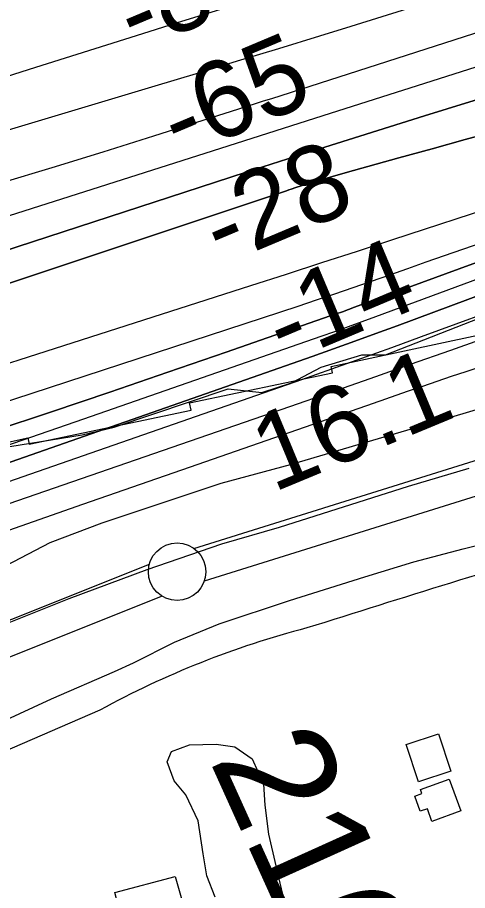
# Model space of a CAD drawing. Extents: x 3508733 to 3546731, y 546897 to 572481.
# Drawn here: x 3539830 to 3540221, y 562947 to 563707 of the extents above; entities that cross this region are included whole.
import ezdxf

# ---------------------------------------------------------------- set-up
doc = ezdxf.new("R2010")
doc.units = 0
for name, color, linetype in [('V-BLDG-OTLN', 7, 'Continuous'), ('V-FLOD-BASE', 7, 'Continuous'), ('V-LEVE-TOET', 7, 'Continuous'), ('V-RIVR-EDGE', 7, 'Continuous'), ('V-RIVR-RANG', 7, 'Continuous'), ('V-ROAD-CNTR', 7, 'Continuous'), ('V-RRAP-RVMT', 7, 'Continuous'), ('V-SITE-VEGE', 7, 'Continuous'), ('V-SURV-IDEN', 7, 'Continuous'), ('V-SURV-LINE', 7, 'Continuous'), ('V-TOPO-DPTH', 7, 'Continuous'), ('V-TOPO-MAJR', 7, 'Continuous'), ('V-TOPO-MINR', 7, 'Continuous'), ('V-TOPO-WATR', 7, 'Continuous')]:
    doc.layers.add(name, color=color, linetype=linetype)

msp = doc.modelspace()

# ---------------------------------------------------------------- linework, layer by layer
at = {"layer": 'V-BLDG-OTLN'}
for points in [[(3540196.075, 563083.779), (3540206.759, 563051.236), (3540178.562, 563041.981), (3540167.884, 563074.526)], [(3540205.301, 563044.353), (3540215.344, 563016.648), (3540190.2970000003, 563007.567), (3540186.279, 563018.649), (3540180.131, 563016.4180000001), (3540175.345, 563029.626), (3540181.5670000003, 563031.883), (3540180.328, 563035.301)], [(3539914.327, 562945.846), (3539966.912, 562959.758), (3539978.876, 562918.233), (3539926.058, 562901.507)]]:
    msp.add_lwpolyline(points, close=True, dxfattribs=at)
at = {"layer": 'V-FLOD-BASE'}
msp.add_lwpolyline([(3538906.275, 562815.526), (3539020.717, 562859.9940000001), (3539122.153, 562900.51), (3539191.392, 562929.776), (3539241.416, 562949.019), (3539287.33, 562966.941), (3539342.843, 562988.85), (3539414.107, 563016.05), (3539495.642, 563046.546), (3539550.4960000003, 563070.51), (3539626.5870000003, 563102.432), (3539697.86, 563130.314), (3539794.503, 563169.517), (3539874.69, 563201.394), (3539942.52, 563226.582), (3540007.591, 563249.069), (3540057.562, 563263.536), (3540169.862, 563299.157), (3540222.578, 563314.955)], dxfattribs=at)
at = {"layer": 'V-LEVE-TOET'}
for points in [[(3540236.597, 563367.892), (3540192.7800000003, 563354.725), (3540138.7, 563338.939), (3540066.819, 563317.89), (3540006.592, 563301.49), (3539955.2260000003, 563284.309), (3539903.1780000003, 563267.137), (3539857.952, 563249.89), (3539819.519, 563229.838), (3539784.544, 563213.843), (3539737.9020000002, 563191.836), (3539683.702, 563165.134), (3539613.796, 563137.238), (3539491.7660000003, 563085.35), (3539436.261, 563064.12), (3539362.957, 563037.627), (3539267.032, 563001.828), (3539168.386, 562966.742), (3539118.325, 562944.087), (3539066.1950000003, 562919.411), (3539029.839, 562902.066), (3538999.676, 562889.43), (3538948.949, 562868.149)], [(3539477.2800000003, 562946.303), (3539502.665, 562958.99), (3539525.345, 562973.754), (3539547.9590000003, 562982.379), (3539571.951, 562992.35), (3539651.485, 563026.966), (3539706.306, 563048.201), (3539761.833, 563071.477), (3539815.988, 563094.085), (3539859.1950000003, 563114.083), (3539914.049, 563138.049), (3539930.504, 563145.375), (3539966.187, 563163.409), (3540005.256, 563179.359), (3540066.211, 563199.845), (3540131.944, 563220.28), (3540174.395, 563233.463), (3540217.505, 563244.5920000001), (3540284.565, 563261.601)]]:
    msp.add_lwpolyline(points, dxfattribs=at)
at = {"layer": 'V-RIVR-EDGE'}
msp.add_lwpolyline([(3538990.169979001, 563008.0727801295), (3539083.301681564, 563040.8604569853), (3539235.911374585, 563092.1111874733), (3539309.2086685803, 563115.3426829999), (3539401.784580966, 563166.1415331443), (3539527.396069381, 563224.062615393), (3539647.566056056, 563266.3886604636), (3539697.438879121, 563284.8754649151), (3539761.1443655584, 563313.5336179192), (3539823.028101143, 563333.791702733), (3539886.087247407, 563343.8413283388), (3539913.718432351, 563350.3765973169), (3540012.8548489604, 563383.7497528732), (3540042.2632519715, 563380.6754011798), (3540068.0979213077, 563389.0160923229), (3540093.9459504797, 563402.759690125), (3540129.391724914, 563413.4779222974), (3540149.8027056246, 563413.4274518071), (3540238.136277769, 563448.0279729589)], dxfattribs=at)
at = {"layer": 'V-ROAD-CNTR'}
msp.add_lwpolyline([(3539901.389158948, 563104.3597649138), (3539646.145669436, 562993.95198573), (3539450.4200608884, 562906.551160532)], dxfattribs=at)
for centre, radius, start, end in [((3548015.1883788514, 538021.4785019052), 26375.84478960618, 106.93626621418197, 107.50539399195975), ((3540280.028378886, 562412.8924628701), 788.3493443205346, 104.58925447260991, 118.70458780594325)]:
    msp.add_arc(centre, radius, start, end, dxfattribs=at)
at = {"layer": 'V-RRAP-RVMT'}
for p, q in [((3540102.543000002, 563403.3710000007), (3540230.329000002, 563430.4260000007)), ((3540103.6930000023, 563397.9010000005), (3540102.5430000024, 563403.3710000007)), ((3539979.4100000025, 563371.6090000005), (3540103.6930000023, 563397.9010000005)), ((3539980.707000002, 563365.3680000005), (3539979.4100000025, 563371.6090000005)), ((3539839.9350000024, 563335.6060000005), (3539980.707000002, 563365.3680000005)), ((3539727.7250000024, 563317.5930000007), (3539838.7610000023, 563341.1160000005)), ((3539838.7610000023, 563341.1160000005), (3539839.9350000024, 563335.6060000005))]:
    msp.add_line(p, q, dxfattribs=at)
at = {"layer": 'V-SITE-VEGE'}
msp.add_lwpolyline([(3540001.756, 562941.603), (3539994.451, 562960.107), (3539991.25, 562979.247), (3539986.788, 563007.956), (3539976.1180000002, 563030.59), (3539966.017, 563042.985), (3539960.055, 563059.426), (3539963.563, 563068.259), (3539979.323, 563074.227), (3540002.529, 563074.657), (3540018.882, 563072.433), (3540033.781, 563062.031), (3540043.775, 563040.087), (3540044.9390000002, 563021.651), (3540048.074, 562996.368), (3540061.761, 562937.533)], dxfattribs=at)
at = {"layer": 'V-SURV-LINE'}
for points in [[(3539983.201698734, 563245.066067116), (3541175.6204456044, 563617.879641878)], [(3541184.5768279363, 563589.247784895), (3539992.159036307, 563216.4345087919)], [(3538035.4169478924, 562468.7191429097), (3539944.468774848, 563231.2975421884)], [(3539955.616285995, 563203.4455510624), (3538046.5646185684, 562440.8672155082)]]:
    msp.add_lwpolyline(points, dxfattribs=at)
msp.add_circle((3539968.603840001, 563224.7855799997), 25, dxfattribs=at)
at = {"layer": 'V-TOPO-DPTH'}
for points in [[(3538963.5066490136, 563132.9770696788), (3539128.2754019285, 563184.9971266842), (3539292.9906184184, 563237.1857036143), (3539457.62553027, 563289.6270604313), (3539622.206905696, 563342.236937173), (3540032.7063088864, 563473.8040053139), (3540063.6198306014, 563483.7371042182), (3540094.523525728, 563493.7006053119), (3540125.4124809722, 563503.7097096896), (3540156.291609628, 563513.7492162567), (3540252.324786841, 563545.0501683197), (3540331.2164356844, 563570.7528085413), (3540410.112486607, 563596.4419232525), (3540489.0151406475, 563622.1107496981), (3540567.9221967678, 563647.766050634), (3540873.294941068, 563747.0094470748), (3540893.880160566, 563753.6257091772), (3540914.49331991, 563760.1527288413), (3540935.148389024, 563766.5458848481), (3540955.8313979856, 563772.8497984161), (3541801.1821798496, 564027.5078627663)], [(3538963.5066490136, 563132.9770696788), (3539128.2754019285, 563184.9971266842), (3539292.9906184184, 563237.1857036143), (3539457.62553027, 563289.6270604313), (3539622.206905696, 563342.236937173), (3540032.7063088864, 563473.8040053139), (3540063.6198306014, 563483.7371042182), (3540094.523525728, 563493.7006053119), (3540125.4124809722, 563503.7097096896), (3540156.291609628, 563513.7492162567), (3540252.324786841, 563545.0501683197), (3540331.2164356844, 563570.7528085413), (3540410.112486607, 563596.4419232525), (3540489.0151406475, 563622.1107496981), (3540567.9221967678, 563647.766050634), (3540873.294941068, 563747.0094470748), (3540893.880160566, 563753.6257091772), (3540914.49331991, 563760.1527288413), (3540935.148389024, 563766.5458848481), (3540955.8313979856, 563772.8497984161), (3541801.1821798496, 564027.5078627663)], [(3541167.9972574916, 563914.2357765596), (3541075.713039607, 563886.6429756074), (3540970.0778805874, 563854.8391175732), (3540930.6494354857, 563843.0179900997), (3540891.2029321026, 563831.2576906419), (3540851.729341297, 563819.5886332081), (3540812.237692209, 563807.98040379), (3540436.4921261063, 563698.0050232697), (3540373.1704868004, 563679.2649429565), (3540309.925696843, 563660.2717283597), (3540246.7961809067, 563640.8988123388), (3540183.743514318, 563621.2727620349), (3540086.8071701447, 563590.7801549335), (3540072.2872936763, 563586.1887461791), (3540057.77671862, 563581.5682774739), (3540043.280095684, 563576.9042188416), (3540028.7927741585, 563572.2111002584), (3539418.31433084, 563373.4345312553), (3539282.7725442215, 563329.7833709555), (3539147.047697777, 563286.7156211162), (3539011.0482615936, 563244.522986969), (3538874.8657655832, 563202.9137632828)], [(3541167.9972574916, 563914.2357765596), (3541075.713039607, 563886.6429756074), (3540970.0778805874, 563854.8391175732), (3540930.6494354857, 563843.0179900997), (3540891.2029321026, 563831.2576906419), (3540851.729341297, 563819.5886332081), (3540812.237692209, 563807.98040379), (3540436.4921261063, 563698.0050232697), (3540373.1704868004, 563679.2649429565), (3540309.925696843, 563660.2717283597), (3540246.7961809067, 563640.8988123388), (3540183.743514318, 563621.2727620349), (3540086.8071701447, 563590.7801549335), (3540072.2872936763, 563586.1887461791), (3540057.77671862, 563581.5682774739), (3540043.280095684, 563576.9042188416), (3540028.7927741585, 563572.2111002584), (3539418.31433084, 563373.4345312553), (3539282.7725442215, 563329.7833709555), (3539147.047697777, 563286.7156211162), (3539011.0482615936, 563244.522986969), (3538874.8657655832, 563202.9137632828)], [(3538939.475530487, 562979.227252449), (3540066.515785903, 563368.5087954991), (3540101.601753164, 563380.6741869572), (3540136.6683103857, 563392.8950615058), (3540171.705752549, 563405.1991606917), (3540206.7237846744, 563417.5587429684), (3540286.561597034, 563445.8440577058), (3540361.56021537, 563472.1657976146), (3540436.6604758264, 563498.1914113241), (3540511.913199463, 563523.7728357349), (3540587.26756522, 563549.0581339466), (3540901.217387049, 563653.3736543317), (3540923.0247484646, 563660.4585625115), (3540944.8920202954, 563667.348821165), (3540966.849157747, 563673.9471055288), (3540988.8662056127, 563680.3507403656), (3541540.999713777, 563836.9559427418)], [(3541150.6174283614, 563808.585642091), (3540941.141902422, 563744.7819368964), (3540931.338362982, 563741.7280360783), (3540921.56177861, 563738.5918968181), (3540911.8256268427, 563735.3323998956), (3540902.1164301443, 563731.9906645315), (3540443.415730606, 563570.8632718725), (3540388.0953986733, 563551.2933262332), (3540332.833645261, 563531.5604708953), (3540277.6597596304, 563511.5832510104), (3540222.5444525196, 563491.4431214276), (3540122.9414786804, 563454.7963660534), (3540117.666570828, 563452.8714619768), (3540112.3849653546, 563450.9652708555), (3540107.093313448, 563449.0871491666), (3540101.7949639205, 563447.2277404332), (3540011.2498341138, 563415.7214623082), (3539960.628747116, 563398.2564652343), (3539909.947465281, 563380.9694768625), (3539859.1758911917, 563363.9495015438), (3539808.3441222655, 563347.1075349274), (3538662.074006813, 562970.6618021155)], [(3538662.074006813, 562970.6618021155), (3539808.3441222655, 563347.1075349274), (3539859.1758911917, 563363.9495015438), (3539909.947465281, 563380.9694768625), (3539960.628747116, 563398.2564652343), (3540011.2498341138, 563415.7214623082), (3540101.7949639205, 563447.2277404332), (3540107.093313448, 563449.0871491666), (3540112.3849653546, 563450.9652708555), (3540117.666570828, 563452.8714619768), (3540122.9414786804, 563454.7963660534), (3540222.5444525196, 563491.4431214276), (3540277.6597596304, 563511.5832510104), (3540332.833645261, 563531.5604708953), (3540388.0953986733, 563551.2933262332), (3540443.415730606, 563570.8632718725), (3540902.1164301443, 563731.9906645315), (3540911.8256268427, 563735.3323998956), (3540921.56177861, 563738.5918968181), (3540931.338362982, 563741.7280360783), (3540941.141902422, 563744.7819368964), (3541150.6174283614, 563808.585642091)], [(3540788.6266014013, 563672.8108916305), (3540159.978440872, 563438.7676309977), (3540141.571564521, 563431.9780883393), (3540123.137854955, 563425.2629028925), (3540104.6638955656, 563418.659253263), (3540086.1631029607, 563412.1299608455), (3539760.054984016, 563298.1470997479), (3539578.505501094, 563235.5012803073), (3539396.632363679, 563173.8224696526), (3539214.2737445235, 563113.5941721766), (3539031.591470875, 563054.3328834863), (3538704.1744754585, 562949.5596068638)], [(3540788.6266014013, 563672.8108916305), (3540159.978440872, 563438.7676309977), (3540141.571564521, 563431.9780883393), (3540123.137854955, 563425.2629028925), (3540104.6638955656, 563418.659253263), (3540086.1631029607, 563412.1299608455), (3539760.054984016, 563298.1470997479), (3539578.505501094, 563235.5012803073), (3539396.632363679, 563173.8224696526), (3539214.2737445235, 563113.5941721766), (3539031.591470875, 563054.3328834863), (3538704.1744754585, 562949.5596068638)], [(3540248.09226859, 563608.6029390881), (3540219.213814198, 563600.6873628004), (3540190.3423640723, 563592.7462770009), (3540161.4755834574, 563584.7881848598), (3540121.8999862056, 563573.8590373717), (3540112.838429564, 563571.3055667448), (3540103.795432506, 563568.6891820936), (3540094.7802748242, 563565.9784264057), (3540085.783676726, 563563.2047566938), (3540071.9783814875, 563558.8694217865), (3540067.82419162, 563557.5449023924), (3540065.7517882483, 563556.8681472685), (3540063.6817306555, 563556.1841444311), (3538720.906198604, 563108.5882406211)], [(3538720.906198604, 563108.5882406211), (3540063.6817306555, 563556.1841444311), (3540065.7517882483, 563556.8681472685), (3540067.82419162, 563557.5449023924), (3540071.9783814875, 563558.8694217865), (3540085.783676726, 563563.2047566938), (3540094.7802748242, 563565.9784264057), (3540103.795432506, 563568.6891820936), (3540112.838429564, 563571.3055667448), (3540121.8999862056, 563573.8590373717), (3540161.4755834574, 563584.7881848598), (3540190.3423640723, 563592.7462770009), (3540219.213814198, 563600.6873628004), (3540248.09226859, 563608.6029390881)]]:
    msp.add_lwpolyline(points, dxfattribs=at)
at = {"layer": 'V-TOPO-MAJR'}
msp.add_lwpolyline([(3538598.334211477, 563168.0223843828), (3539272.2983081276, 563365.9129535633), (3539401.9522994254, 563404.4631689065), (3539531.4262419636, 563443.6017469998), (3539660.6301113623, 563483.6228692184), (3539789.6539320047, 563524.232354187), (3539992.909255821, 563588.9687514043), (3540020.170756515, 563597.6501225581), (3540047.4327813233, 563606.3298472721), (3540074.695592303, 563615.0071023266), (3540101.9589273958, 563623.6827109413), (3540361.941620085, 563706.4001969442), (3540448.0615899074, 563733.6172207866), (3540534.250763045, 563760.6117818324), (3540620.5437411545, 563787.2726486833), (3540706.9059225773, 563813.7110527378), (3540836.355776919, 563853.0663088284), (3540858.0396402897, 563859.6774845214), (3540879.7164434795, 563866.3116634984), (3540901.3826563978, 563872.9803474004), (3540923.0418091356, 563879.6720345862), (3541419.791377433, 564033.5782341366)], dxfattribs=at)
at = {"layer": 'V-TOPO-MINR'}
for points in [[(3538919.9918939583, 563335.2176163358), (3539097.1373364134, 563389.8056546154), (3539274.378612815, 563444.0792345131), (3539451.763640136, 563497.8811268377), (3539629.2445014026, 563551.3685607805), (3539949.4918943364, 563647.4171032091), (3539985.3649037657, 563658.2151551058), (3540021.223436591, 563669.0608982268), (3540057.06025451, 563679.978178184), (3540092.8825958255, 563690.943149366), (3540119.964064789, 563699.2621623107), (3540169.270025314, 563714.5678721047), (3540218.514313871, 563730.0675173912), (3540267.6660944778, 563745.858065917), (3540316.756203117, 563761.8425499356), (3540790.651717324, 563917.7012269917), (3540823.2395787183, 563928.4619393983), (3540855.8102408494, 563939.2742570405), (3540888.355104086, 563950.1639825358), (3540920.88276806, 563961.1053132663), (3541480.9297846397, 564150.2297327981)], [(3538963.5066490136, 563132.9770696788), (3539128.2754019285, 563184.9971266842), (3539292.9906184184, 563237.1857036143), (3539457.62553027, 563289.6270604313), (3539622.206905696, 563342.236937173), (3540032.7063088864, 563473.8040053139), (3540063.6198306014, 563483.7371042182), (3540094.523525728, 563493.7006053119), (3540125.4124809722, 563503.7097096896), (3540156.291609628, 563513.7492162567), (3540252.324786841, 563545.0501683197), (3540331.2164356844, 563570.7528085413), (3540410.112486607, 563596.4419232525), (3540489.0151406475, 563622.1107496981), (3540567.9221967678, 563647.766050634), (3540873.294941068, 563747.0094470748), (3540893.880160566, 563753.6257091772), (3540914.49331991, 563760.1527288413), (3540935.148389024, 563766.5458848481), (3540955.8313979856, 563772.8497984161), (3541801.1821798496, 564027.5078627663)], [(3538874.8657655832, 563202.9137632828), (3539011.0482615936, 563244.522986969), (3539147.047697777, 563286.7156211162), (3539282.7725442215, 563329.7833709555), (3539418.31433084, 563373.4345312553), (3540028.7927741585, 563572.2111002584), (3540043.280095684, 563576.9042188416), (3540057.77671862, 563581.5682774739), (3540072.2872936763, 563586.1887461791), (3540086.8071701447, 563590.7801549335), (3540183.743514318, 563621.2727620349), (3540246.7961809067, 563640.8988123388), (3540309.925696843, 563660.2717283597), (3540373.1704868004, 563679.2649429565), (3540436.4921261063, 563698.0050232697), (3540812.237692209, 563807.98040379), (3540851.729341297, 563819.5886332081), (3540891.2029321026, 563831.2576906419), (3540930.6494354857, 563843.0179900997), (3540970.0778805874, 563854.8391175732), (3541075.713039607, 563886.6429756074), (3541167.9972574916, 563914.2357765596)], [(3538946.714877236, 563087.3381035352), (3540073.977847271, 563455.9171991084), (3540089.9417545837, 563461.1973768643), (3540105.8810106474, 563466.5501369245), (3540121.7832898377, 563472.0117704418), (3540137.660917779, 563477.5459862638), (3540153.5251340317, 563483.1200908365), (3540169.396121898, 563488.674790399), (3540185.277267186, 563494.2003824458), (3540201.1651840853, 563499.7065694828), (3540890.4293547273, 563737.8734993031), (3540904.5433890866, 563742.6636794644), (3540918.69122497, 563747.3498992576), (3540932.889763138, 563751.8801784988), (3540947.12210283, 563756.3064973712), (3541460.01141455, 563912.7279842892)], [(3538567.8539011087, 563252.1086057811), (3539531.8539125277, 563563.441349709), (3539610.254466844, 563588.668915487), (3539688.6907382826, 563613.7845239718), (3539767.1805854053, 563638.7321965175), (3539845.7061496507, 563663.5679117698), (3539933.2784612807, 563691.1618358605), (3539968.0492937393, 563702.10183461), (3540002.82630739, 563713.0221192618), (3540037.61259283, 563723.9128327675), (3540072.405059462, 563734.783832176), (3540474.0829122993, 563860.1017562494)], [(3538922.8625525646, 563301.1778034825), (3539009.772585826, 563326.8071305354), (3539096.712543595, 563352.3353080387), (3539378.5260150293, 563434.8169907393), (3539458.777623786, 563458.3167711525), (3539539.025059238, 563481.8307869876), (3539619.266234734, 563505.3661559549), (3539699.503236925, 563528.9157603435), (3539771.0328746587, 563549.9200857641), (3539815.4599376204, 563563.1159106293), (3539859.831018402, 563576.4953279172), (3539904.1181259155, 563590.15013384), (3539948.3492512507, 563603.988532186), (3540022.3950760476, 563627.4076876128), (3540029.5595342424, 563629.6797438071), (3540036.721639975, 563631.9591718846), (3540043.8802170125, 563634.2496577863), (3540051.0364415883, 563636.5475155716), (3540737.584330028, 563857.5824009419)], [(3538939.475530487, 562979.227252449), (3540066.515785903, 563368.5087954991), (3540101.601753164, 563380.6741869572), (3540136.6683103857, 563392.8950615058), (3540171.705752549, 563405.1991606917), (3540206.7237846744, 563417.5587429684), (3540286.561597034, 563445.8440577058), (3540361.56021537, 563472.1657976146), (3540436.6604758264, 563498.1914113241), (3540511.913199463, 563523.7728357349), (3540587.26756522, 563549.0581339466), (3540901.217387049, 563653.3736543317), (3540923.0247484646, 563660.4585625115), (3540944.8920202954, 563667.348821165), (3540966.849157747, 563673.9471055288), (3540988.8662056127, 563680.3507403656), (3541540.999713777, 563836.9559427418)], [(3538662.074006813, 562970.6618021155), (3539808.3441222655, 563347.1075349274), (3539859.1758911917, 563363.9495015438), (3539909.947465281, 563380.9694768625), (3539960.628747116, 563398.2564652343), (3540011.2498341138, 563415.7214623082), (3540101.7949639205, 563447.2277404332), (3540107.093313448, 563449.0871491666), (3540112.3849653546, 563450.9652708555), (3540117.666570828, 563452.8714619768), (3540122.9414786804, 563454.7963660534), (3540222.5444525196, 563491.4431214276), (3540277.6597596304, 563511.5832510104), (3540332.833645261, 563531.5604708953), (3540388.0953986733, 563551.2933262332), (3540443.415730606, 563570.8632718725), (3540902.1164301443, 563731.9906645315), (3540911.8256268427, 563735.3323998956), (3540921.56177861, 563738.5918968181), (3540931.338362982, 563741.7280360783), (3540941.141902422, 563744.7819368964), (3541150.6174283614, 563808.585642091)], [(3538681.540288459, 562960.9511706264), (3539425.4166877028, 563202.2045066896), (3539541.2548865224, 563240.1944926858), (3539656.9226304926, 563278.691065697), (3539772.3346921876, 563317.9475192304), (3539887.576299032, 563357.7105597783), (3540093.9749846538, 563429.6868972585), (3540105.8772231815, 563433.8756116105), (3540117.763234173, 563438.1094748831), (3540129.6249038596, 563442.411061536), (3540141.4703460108, 563446.7577971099), (3540427.7532737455, 563552.7378751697), (3540510.247089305, 563583.0581656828), (3540592.8337115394, 563613.1216492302), (3540675.5595437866, 563642.7999223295), (3540758.3781827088, 563672.221388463), (3540912.841935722, 563726.6898830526), (3540918.510820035, 563728.6463036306), (3540924.1963819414, 563730.5518342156), (3540929.9069602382, 563732.3810298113), (3540935.6342161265, 563734.1593354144), (3541054.092619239, 563770.0722951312), (3541119.140544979, 563789.4946872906), (3541184.293726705, 563808.5515259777)], [(3538901.1133803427, 562990.0945696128), (3539015.2885640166, 563026.6652812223), (3539129.2411121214, 563063.9071430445), (3539242.8597068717, 563102.155730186), (3539356.255666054, 563141.0754675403), (3540077.176618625, 563392.0802150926), (3540103.2656977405, 563401.2322740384), (3540129.325754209, 563410.4656404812), (3540155.3422767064, 563419.8209681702), (3540181.3297765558, 563429.2576033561), (3540617.512126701, 563588.8022591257), (3540670.112589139, 563607.842690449), (3540722.796242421, 563626.6475656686), (3540775.604681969, 563645.0991067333), (3540828.496312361, 563663.3150916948), (3540859.555486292, 563673.8956979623), (3540897.0792251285, 563686.3237111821), (3540934.7352699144, 563698.3240327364), (3540972.5897736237, 563709.6828167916), (3541010.5765832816, 563720.6139091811), (3541301.8318740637, 563801.7524348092)], [(3538705.097963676, 562871.3036673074), (3539628.450967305, 563193.3886994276), (3539714.5074967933, 563223.4010944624), (3539800.566487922, 563253.4064278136), (3539886.629171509, 563283.4011686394), (3539972.6943167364, 563313.3888477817), (3540140.392669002, 563371.8084128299), (3540142.6107867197, 563372.5801414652), (3540147.0484333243, 563374.1195307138), (3540149.267962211, 563374.887191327), (3540169.8309766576, 563381.9902046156), (3540182.340068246, 563386.2856041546), (3540194.8594969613, 563390.5504766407), (3540207.394431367, 563394.7695585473), (3540219.939702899, 563398.9581134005), (3540935.132565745, 563636.2913118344), (3540944.142813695, 563639.2228061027), (3540953.175002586, 563642.0835905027), (3540962.240102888, 563644.8383101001), (3540971.327144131, 563647.5223198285), (3541111.7490869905, 563688.1050067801), (3541191.142501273, 563710.7413697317)], [(3538720.906198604, 563108.5882406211), (3540063.6817306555, 563556.1841444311), (3540065.7517882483, 563556.8681472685), (3540067.82419162, 563557.5449023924), (3540071.9783814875, 563558.8694217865), (3540085.783676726, 563563.2047566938), (3540094.7802748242, 563565.9784264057), (3540103.795432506, 563568.6891820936), (3540112.838429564, 563571.3055667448), (3540121.8999862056, 563573.8590373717), (3540161.4755834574, 563584.7881848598), (3540190.3423640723, 563592.7462770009), (3540219.213814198, 563600.6873628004), (3540248.09226859, 563608.6029390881)]]:
    msp.add_lwpolyline(points, dxfattribs=at)
at = {"layer": 'V-TOPO-WATR'}
msp.add_lwpolyline([(3538704.1744754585, 562949.5596068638), (3539031.591470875, 563054.3328834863), (3539214.2737445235, 563113.5941721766), (3539396.632363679, 563173.8224696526), (3539578.505501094, 563235.5012803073), (3539760.054984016, 563298.1470997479), (3540086.1631029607, 563412.1299608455), (3540104.6638955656, 563418.659253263), (3540123.137854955, 563425.2629028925), (3540141.571564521, 563431.9780883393), (3540159.978440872, 563438.7676309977), (3540788.6266014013, 563672.8108916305)], dxfattribs=at)

# ---------------------------------------------------------------- texts
at = {"layer": 'V-RIVR-RANG'}
for s, height, rotation, p in [('-86', 67.00000000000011, 22.829138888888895, (3539932.179376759, 563676.3871482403)), ('-65', 67.00000000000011, 22.829138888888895, (3539970.264143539, 563583.9204635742)), ('-28', 67.00000000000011, 22.829138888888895, (3540006.88921066, 563490.8397249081)), ('-14', 67.00000000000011, 22.829138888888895, (3540061.74802352, 563405.434661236)), ('16.1', 67, 22.548325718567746, (3540052.053656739, 563293.4729006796))]:
    msp.add_text(s, height=height, rotation=rotation, dxfattribs=at).set_placement(p)
at = {"layer": 'V-SURV-IDEN'}
msp.add_text('2166+49.6', height=99.99999999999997, rotation=294.31715101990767, dxfattribs=at).set_placement((3539996.360918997, 563061.0184105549))

doc.saveas('drawing.dxf')
